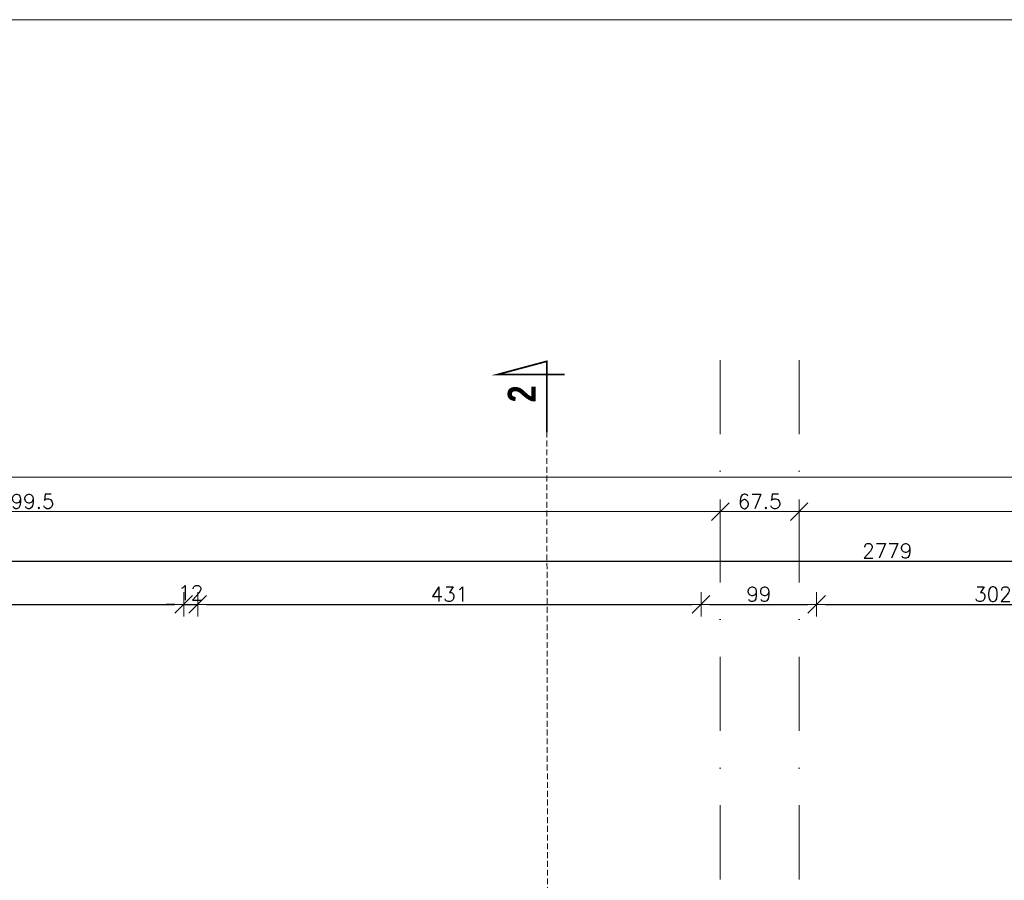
# Model space of a CAD drawing. Header units: millimetres. Extents: x 23192 to 177760, y -399809 to -79279.
# Tile 566 of 656: x 71961 to 72804, y -194020 to -193283. Entities that reach past the tile are written whole.
import ezdxf

# ---------------------------------------------------------------- set-up
doc = ezdxf.new("R2010")
doc.units = ezdxf.units.MM
doc.linetypes.add('CARKOVANA', pattern=[7.5, 5, -2.5])
doc.linetypes.add('DASHDOT', pattern=[25.4, 12.7, -6.35, 0, -6.35])
doc.layers.get('0').update_dxf_attribs({"lineweight": 0})
for name, color, linetype, lineweight in [('!! 0_ Opis', 8, 'Continuous', 13), ('!! 0_Osie', 1, 'DASHDOT', 13), ('!! wymiary osi', 250, 'Continuous', 9), ('0-osie-liniA', 14, 'DASHDOT', 5)]:
    doc.layers.add(name, color=color, linetype=linetype, lineweight=lineweight)
doc.layers.add('!! 0_ramki', color=66, linetype='Continuous', lineweight=9, plot=False)
doc.layers.add('!! 1_Wyburzenia', color=252, linetype='CARKOVANA', lineweight=13, true_color=0x696969)
doc.styles.add('STYLE7', font='ARIALNB.TTF')
doc.styles.add('TXT', font='simplex.shx')
doc.dimstyles.new('DIM50', dxfattribs={"dimscale": 5, "dimtxt": 2.5, "dimasz": 1.5, "dimexe": 0, "dimexo": 0, "dimgap": 0.5, "dimtad": 1, "dimdec": 4, "dimrnd": 0.5, "dimdsep": 46, "dimtxsty": 'TXT', "dimblk1": 'TICK1', "dimblk2": 'TICK1', "dimsah": 1, "dimcen": 0, "dimse1": 1, "dimse2": 1, "dimclrd": 1, "dimclre": 7, "dimclrt": 9, "dimadec": 0, "dimazin": 0, "dimtfac": 1, "dimtdec": 4, "dimtmove": 2, "dimatfit": 3, "dimldrblk": 'TICK1', "dimfxl": 1, "dimtolj": 1, "dimarcsym": 0})

# ---------------------------------------------------------------- blocks, each defined once
blk = doc.blocks.new('TICK1')
at = {"color": 0}
for p, q in [((0, -1.4), (0, 1.4)), ((0, 0), (-1, 0))]:
    blk.add_line(p, q, dxfattribs=at)
at = {"color": 2}
blk.add_line((-1, -1), (1, 1), dxfattribs=at)
blk = doc.blocks.new('*D3755')
at = {"layer": '!! wymiary osi', "color": 1, "lineweight": -2, "transparency": 16777216}
blk.add_line((48925.21, -193735.89), (54984.21, -193735.89), dxfattribs=at)
at = {"layer": 'DEFPOINTS', "color": 0, "transparency": 16777216}
for p in [(48917.71, -193635.47), (54991.71, -193635.47), (54991.71, -193735.89)]:
    blk.add_point(p, dxfattribs=at)
at = {"layer": '!! wymiary osi', "color": 1, "lineweight": -2, "transparency": 16777216, "xscale": 7.5, "yscale": 7.5, "zscale": 7.5, "rotation": 180}
blk.add_blockref('TICK1', (48917.71, -193735.89), dxfattribs=at)
at = {"layer": '!! wymiary osi', "color": 1, "lineweight": -2, "transparency": 16777216, "xscale": 7.5, "yscale": 7.5, "zscale": 7.5}
blk.add_blockref('TICK1', (54991.71, -193735.89), dxfattribs=at)
at = {"layer": '!! wymiary osi', "color": 9, "transparency": 16777216, "insert": (51954.71, -193727.14), "char_height": 12.5, "attachment_point": 5, "style": 'TXT'}
blk.add_mtext('\\A1;6074', dxfattribs=at)
blk = doc.blocks.new('*D3756')
at = {"layer": '!! wymiary osi', "color": 1, "lineweight": -2, "transparency": 16777216}
blk.add_line((48925.21, -193765.3), (50109.71, -193765.3), dxfattribs=at)
at = {"layer": 'DEFPOINTS', "color": 0, "transparency": 16777216}
for p in [(48917.71, -193721.87), (50117.21, -193721.87), (50117.21, -193765.3)]:
    blk.add_point(p, dxfattribs=at)
at = {"layer": '!! wymiary osi', "color": 1, "lineweight": -2, "transparency": 16777216, "xscale": 7.5, "yscale": 7.5, "zscale": 7.5, "rotation": 180}
blk.add_blockref('TICK1', (48917.71, -193765.3), dxfattribs=at)
at = {"layer": '!! wymiary osi', "color": 1, "lineweight": -2, "transparency": 16777216, "xscale": 7.5, "yscale": 7.5, "zscale": 7.5}
blk.add_blockref('TICK1', (50117.21, -193765.3), dxfattribs=at)
at = {"layer": '!! wymiary osi', "color": 9, "transparency": 16777216, "insert": (49517.46, -193756.55), "char_height": 12.5, "attachment_point": 5, "style": 'TXT'}
blk.add_mtext('\\A1;1199.5', dxfattribs=at)
blk = doc.blocks.new('*D3757')
at = {"layer": '!! wymiary osi', "color": 1, "lineweight": -2, "transparency": 16777216}
blk.add_line((50124.71, -193765.3), (50177.21, -193765.3), dxfattribs=at)
at = {"layer": 'DEFPOINTS', "color": 0, "transparency": 16777216}
for p in [(50117.21, -193721.87), (50184.71, -193765.3), (50184.71, -193765.3)]:
    blk.add_point(p, dxfattribs=at)
at = {"layer": '!! wymiary osi', "color": 1, "lineweight": -2, "transparency": 16777216, "xscale": 7.5, "yscale": 7.5, "zscale": 7.5, "rotation": 180}
blk.add_blockref('TICK1', (50117.21, -193765.3), dxfattribs=at)
at = {"layer": '!! wymiary osi', "color": 1, "lineweight": -2, "transparency": 16777216, "xscale": 7.5, "yscale": 7.5, "zscale": 7.5}
blk.add_blockref('TICK1', (50184.71, -193765.3), dxfattribs=at)
at = {"layer": '!! wymiary osi', "color": 9, "transparency": 16777216, "insert": (50150.96, -193756.55), "char_height": 12.5, "attachment_point": 5, "style": 'TXT'}
blk.add_mtext('\\A1;67.5', dxfattribs=at)
blk = doc.blocks.new('*D3758')
at = {"layer": '!! wymiary osi', "color": 1, "lineweight": -2, "transparency": 16777216}
blk.add_line((50192.21, -193765.3), (51984.71, -193765.3), dxfattribs=at)
at = {"layer": 'DEFPOINTS', "color": 0, "transparency": 16777216}
for p in [(50184.71, -193765.3), (51992.21, -193765.3), (51992.21, -193765.3)]:
    blk.add_point(p, dxfattribs=at)
at = {"layer": '!! wymiary osi', "color": 1, "lineweight": -2, "transparency": 16777216, "xscale": 7.5, "yscale": 7.5, "zscale": 7.5, "rotation": 180}
blk.add_blockref('TICK1', (50184.71, -193765.3), dxfattribs=at)
at = {"layer": '!! wymiary osi', "color": 1, "lineweight": -2, "transparency": 16777216, "xscale": 7.5, "yscale": 7.5, "zscale": 7.5}
blk.add_blockref('TICK1', (51992.21, -193765.3), dxfattribs=at)
at = {"layer": '!! wymiary osi', "color": 9, "transparency": 16777216, "insert": (51088.46, -193756.55), "char_height": 12.5, "attachment_point": 5, "style": 'TXT'}
blk.add_mtext('\\A1;1807.5', dxfattribs=at)
blk = doc.blocks.new('*D1838')
at = {"layer": '!! wymiary osi', "color": 1, "lineweight": -2, "transparency": 16777216}
blk.add_line((71321.92, -193746.2), (74085.92, -193746.2), dxfattribs=at)
at = {"layer": 'DEFPOINTS', "color": 0, "transparency": 16777216}
for p in [(74093.42, -193746.2), (71314.42, -194296.59), (74093.42, -194296.59)]:
    blk.add_point(p, dxfattribs=at)
at = {"layer": '!! wymiary osi', "color": 1, "lineweight": -2, "transparency": 16777216, "xscale": 7.5, "yscale": 7.5, "zscale": 7.5, "rotation": 180}
blk.add_blockref('TICK1', (71314.42, -193746.2), dxfattribs=at)
at = {"layer": '!! wymiary osi', "color": 1, "lineweight": -2, "transparency": 16777216, "xscale": 7.5, "yscale": 7.5, "zscale": 7.5}
blk.add_blockref('TICK1', (74093.42, -193746.2), dxfattribs=at)
at = {"layer": '!! wymiary osi', "color": 9, "transparency": 16777216, "insert": (72703.92, -193737.45), "char_height": 12.5, "attachment_point": 5, "style": 'TXT'}
blk.add_mtext('\\A1;2779', dxfattribs=at)
blk = doc.blocks.new('*D1932')
at = {"layer": '!! wymiary osi', "color": 1, "lineweight": -2, "transparency": 16777216}
blk.add_line((71376.92, -193783.29), (72093.92, -193783.29), dxfattribs=at)
at = {"layer": 'DEFPOINTS', "color": 0, "transparency": 16777216}
for p in [(72101.42, -193783.29), (71369.42, -194350.34), (72101.42, -194351.59)]:
    blk.add_point(p, dxfattribs=at)
at = {"layer": '!! wymiary osi', "color": 1, "lineweight": -2, "transparency": 16777216, "xscale": 7.5, "yscale": 7.5, "zscale": 7.5, "rotation": 180}
blk.add_blockref('TICK1', (71369.42, -193783.29), dxfattribs=at)
at = {"layer": '!! wymiary osi', "color": 1, "lineweight": -2, "transparency": 16777216, "xscale": 7.5, "yscale": 7.5, "zscale": 7.5}
blk.add_blockref('TICK1', (72101.42, -193783.29), dxfattribs=at)
at = {"layer": '!! wymiary osi', "color": 9, "transparency": 16777216, "insert": (71735.42, -193774.54), "char_height": 12.5, "attachment_point": 5, "style": 'TXT'}
blk.add_mtext('\\A1;732', dxfattribs=at)
blk = doc.blocks.new('*D1934')
at = {"layer": '!! wymiary osi', "color": 1, "lineweight": -2, "transparency": 16777216}
for p, q in [((72093.92, -193783.29), (72086.42, -193783.29)), ((72101.42, -193783.29), (72113.42, -193783.29)), ((72120.92, -193783.29), (72128.42, -193783.29))]:
    blk.add_line(p, q, dxfattribs=at)
at = {"layer": 'DEFPOINTS', "color": 0, "transparency": 16777216}
for p in [(72113.42, -193783.29), (72101.42, -194351.59), (72113.42, -194351.59)]:
    blk.add_point(p, dxfattribs=at)
at = {"layer": '!! wymiary osi', "color": 1, "lineweight": -2, "transparency": 16777216, "xscale": 7.5, "yscale": 7.5, "zscale": 7.5}
blk.add_blockref('TICK1', (72101.42, -193783.29), dxfattribs=at)
at = {"layer": '!! wymiary osi', "color": 1, "lineweight": -2, "transparency": 16777216, "xscale": 7.5, "yscale": 7.5, "zscale": 7.5, "rotation": 180}
blk.add_blockref('TICK1', (72113.42, -193783.29), dxfattribs=at)
at = {"layer": '!! wymiary osi', "color": 9, "transparency": 16777216, "insert": (72107.42, -193773.29), "char_height": 12.5, "attachment_point": 5, "style": 'TXT'}
blk.add_mtext('\\A1;12', dxfattribs=at)
blk = doc.blocks.new('*D1935')
at = {"layer": '!! wymiary osi', "color": 1, "lineweight": -2, "transparency": 16777216}
blk.add_line((72120.92, -193783.29), (72536.92, -193783.29), dxfattribs=at)
at = {"layer": 'DEFPOINTS', "color": 0, "transparency": 16777216}
for p in [(72544.42, -193783.29), (72113.42, -194351.59), (72544.42, -194351.59)]:
    blk.add_point(p, dxfattribs=at)
at = {"layer": '!! wymiary osi', "color": 1, "lineweight": -2, "transparency": 16777216, "xscale": 7.5, "yscale": 7.5, "zscale": 7.5, "rotation": 180}
blk.add_blockref('TICK1', (72113.42, -193783.29), dxfattribs=at)
at = {"layer": '!! wymiary osi', "color": 1, "lineweight": -2, "transparency": 16777216, "xscale": 7.5, "yscale": 7.5, "zscale": 7.5}
blk.add_blockref('TICK1', (72544.42, -193783.29), dxfattribs=at)
at = {"layer": '!! wymiary osi', "color": 9, "transparency": 16777216, "insert": (72328.92, -193774.54), "char_height": 12.5, "attachment_point": 5, "style": 'TXT'}
blk.add_mtext('\\A1;431', dxfattribs=at)
blk = doc.blocks.new('*D1936')
at = {"layer": '!! wymiary osi', "color": 1, "lineweight": -2, "transparency": 16777216}
blk.add_line((72551.92, -193783.29), (72635.92, -193783.29), dxfattribs=at)
at = {"layer": 'DEFPOINTS', "color": 0, "transparency": 16777216}
for p in [(72643.42, -193783.29), (72544.42, -194351.59), (72643.42, -194351.59)]:
    blk.add_point(p, dxfattribs=at)
at = {"layer": '!! wymiary osi', "color": 1, "lineweight": -2, "transparency": 16777216, "xscale": 7.5, "yscale": 7.5, "zscale": 7.5, "rotation": 180}
blk.add_blockref('TICK1', (72544.42, -193783.29), dxfattribs=at)
at = {"layer": '!! wymiary osi', "color": 1, "lineweight": -2, "transparency": 16777216, "xscale": 7.5, "yscale": 7.5, "zscale": 7.5}
blk.add_blockref('TICK1', (72643.42, -193783.29), dxfattribs=at)
at = {"layer": '!! wymiary osi', "color": 9, "transparency": 16777216, "insert": (72593.92, -193774.54), "char_height": 12.5, "attachment_point": 5, "style": 'TXT'}
blk.add_mtext('\\A1;99', dxfattribs=at)
blk = doc.blocks.new('*D1937')
at = {"layer": '!! wymiary osi', "color": 1, "lineweight": -2, "transparency": 16777216}
blk.add_line((72650.92, -193783.29), (72937.92, -193783.29), dxfattribs=at)
at = {"layer": 'DEFPOINTS', "color": 0, "transparency": 16777216}
for p in [(72945.42, -193783.29), (72643.42, -194351.59), (72945.42, -194351.59)]:
    blk.add_point(p, dxfattribs=at)
at = {"layer": '!! wymiary osi', "color": 1, "lineweight": -2, "transparency": 16777216, "xscale": 7.5, "yscale": 7.5, "zscale": 7.5, "rotation": 180}
blk.add_blockref('TICK1', (72643.42, -193783.29), dxfattribs=at)
at = {"layer": '!! wymiary osi', "color": 1, "lineweight": -2, "transparency": 16777216, "xscale": 7.5, "yscale": 7.5, "zscale": 7.5}
blk.add_blockref('TICK1', (72945.42, -193783.29), dxfattribs=at)
at = {"layer": '!! wymiary osi', "color": 9, "transparency": 16777216, "insert": (72794.42, -193774.54), "char_height": 12.5, "attachment_point": 5, "style": 'TXT'}
blk.add_mtext('\\A1;302', dxfattribs=at)
blk = doc.blocks.new('oznaczenie przekroi')
at = {"layer": '!! 0_ Opis', "color": 2, "const_width": 1.44}
blk.add_lwpolyline([(86028.17, -193635.96), (86028.17, -193575.13), (85986.1, -193586.41), (86043.37, -193586.41)], dxfattribs=at)
blk.add_lwpolyline([(86028.17, -193635.96), (86028.17, -193575.13), (85986.1, -193586.41), (86043.37, -193586.41)], dxfattribs=at)
at = {"layer": '!! 1_Wyburzenia'}
blk.add_lwpolyline([(86031.8, -195890.51), (86028.17, -193635.96)], dxfattribs=at)
at = {"layer": '!! 0_ Opis', "color": 9, "style": 'STYLE7', "text_generation_flag": 6, "width": 0.95}
blk.add_text('2', height=24, rotation=270, dxfattribs=at).set_placement((86018.78, -193610.3))
blk = doc.blocks.new('BLOK OSI')
at = {"layer": '0-osie-liniA', "ltscale": 5}
for points in [[(50117.21142, -193635.47368), (50117.21142, -195993.9543)], [(50184.71142, -193635.47368), (50184.71142, -195993.9543)]]:
    blk.add_lwpolyline(points, dxfattribs=at)
at = {"layer": '!! wymiary osi'}
dim = blk.add_aligned_dim(p1=(48917.71142, -193635.47368), p2=(54991.71142, -193635.47368), distance=-100.4179, dimstyle='DIM50', dxfattribs=at)
dim.commit()
dim.dimension.update_dxf_attribs({"geometry": '*D3755', "text_midpoint": (51954.71142, -193727.14158)})
for base, p1, p2, picture, middle in [((50117.21142, -193765.29711), (48917.71142, -193721.87385), (50117.21142, -193721.87385), '*D3756', (49517.46142, -193756.54711)), ((50184.71142, -193765.29711), (50117.21142, -193721.87385), (50184.71142, -193765.29711), '*D3757', (50150.96142, -193756.54711)), ((51992.21142, -193765.29711), (50184.71142, -193765.29711), (51992.21142, -193765.29711), '*D3758', (51088.46142, -193756.54711))]:
    dim = blk.add_linear_dim(base=base, p1=p1, p2=p2, dimstyle='DIM50', dxfattribs=at)
    dim.commit()
    dim.dimension.update_dxf_attribs({"geometry": picture, "text_midpoint": middle})

msp = doc.modelspace()

# ---------------------------------------------------------------- linework, layer by layer
at = {"layer": '!! 0_ramki'}
msp.add_lwpolyline([(71005.14101, -193282.57641), (75205.14101, -193282.57641), (75205.14101, -196252.57641), (71005.14101, -196252.57641)], close=True, dxfattribs=at)

# ---------------------------------------------------------------- block references
at = {"layer": '!! 0_Osie'}
msp.add_blockref('BLOK OSI', (22443.71185, 61.46017), dxfattribs=at)
at = {"layer": '!! 1_Wyburzenia'}
msp.add_blockref('oznaczenie przekroi', (-13615.83086, 0), dxfattribs=at)

# ---------------------------------------------------------------- dimensions: what is measured, and where the dimension line sits
at = {"layer": '!! wymiary osi'}
for base, p1, p2, picture, middle in [((74093.42327, -193746.20419), (71314.42327, -194296.5883), (74093.42327, -194296.5883), '*D1838', (72703.92327, -193737.45419)), ((72101.42327, -193783.28717), (71369.42327, -194350.3383), (72101.42327, -194351.5883), '*D1932', (71735.42327, -193774.53717)), ((72113.42327, -193783.28717), (72101.42327, -194351.5883), (72113.42327, -194351.5883), '*D1934', (72107.42327, -193773.28717)), ((72544.42327, -193783.28717), (72113.42327, -194351.5883), (72544.42327, -194351.5883), '*D1935', (72328.92327, -193774.53717)), ((72643.42327, -193783.28717), (72544.42327, -194351.5883), (72643.42327, -194351.5883), '*D1936', (72593.92327, -193774.53717)), ((72945.42327, -193783.28717), (72643.42327, -194351.5883), (72945.42327, -194351.5883), '*D1937', (72794.42327, -193774.53717))]:
    dim = msp.add_linear_dim(base=base, p1=p1, p2=p2, dimstyle='DIM50', dxfattribs=at)
    dim.commit()
    dim.dimension.update_dxf_attribs({"geometry": picture, "text_midpoint": middle})

doc.saveas('drawing.dxf')
